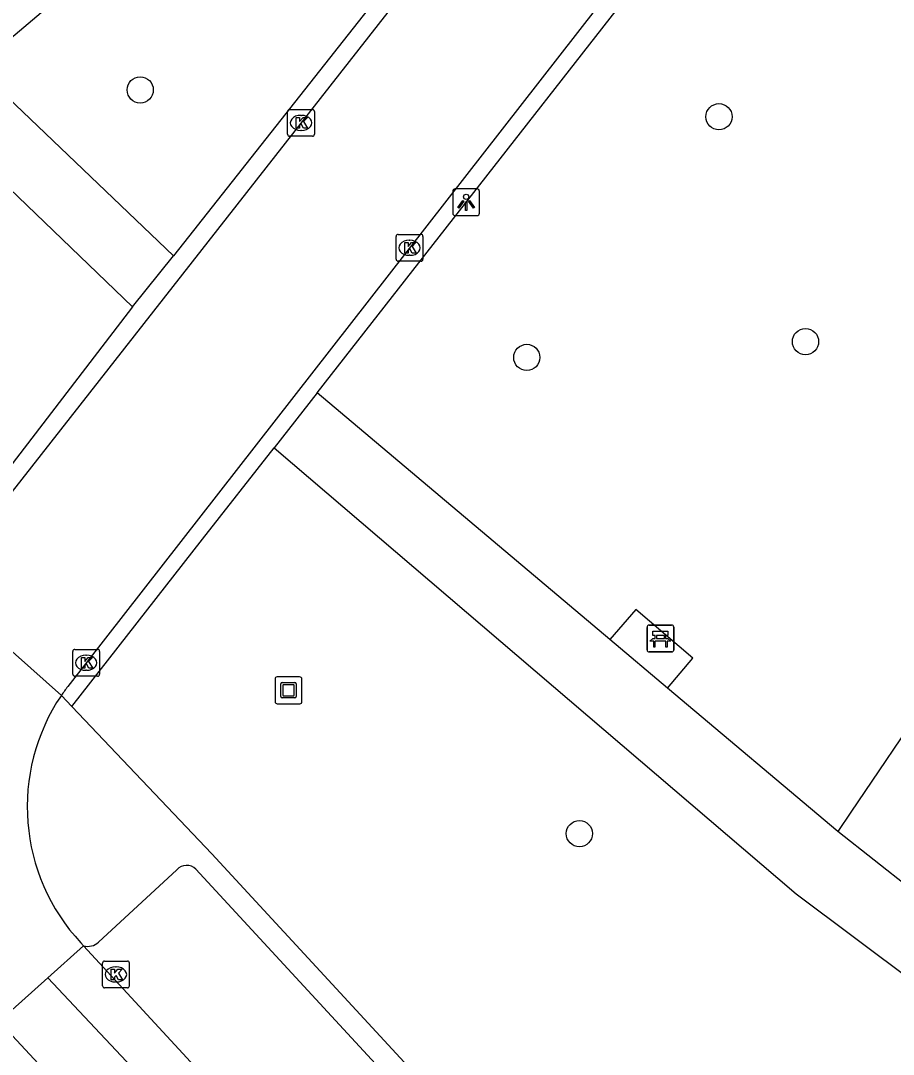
# Model space of a CAD drawing. Extents: x 159040 to 160094, y 381214 to 382518.
# Drawn here: x 159753.3 to 159785.85, y 382014.39 to 382052.95 of the extents above; entities that cross this region are included whole.
import ezdxf

# ---------------------------------------------------------------- set-up
doc = ezdxf.new("R2010")
doc.units = 0
for name, color, linetype in [('IMGEO_Bank', 7, 'Continuous'), ('IMGEO_Boom', 7, 'Continuous'), ('IMGEO_Kolk', 7, 'Continuous'), ('IMGEO_Kunstobject', 7, 'Continuous'), ('IMGEO_Lichtpunt', 7, 'Continuous'), ('IMGEO_Rijbaan_lokaal_gesloten', 7, 'Continuous'), ('IMGEO_Rijbaan_lokaal_open', 7, 'Continuous'), ('IMGEO_Voetpad_gesloten', 7, 'Continuous'), ('IMGEO_Voetpad_open', 7, 'Continuous')]:
    doc.layers.add(name, color=color, linetype=linetype)

msp = doc.modelspace()

# ---------------------------------------------------------------- linework, layer by layer
at = {"layer": 'IMGEO_Bank'}
for p, q in [((159776.664, 382029.477), (159776.664, 382030.318)), ((159776.664, 382030.318), (159776.664, 382029.477)), ((159776.739, 382030.402), (159777.58, 382030.402)), ((159777.58, 382030.402), (159776.739, 382030.402)), ((159777.664, 382030.327), (159777.664, 382029.486)), ((159777.664, 382029.486), (159777.664, 382030.327)), ((159777.361, 382029.8), (159776.968, 382029.8)), ((159776.973, 382029.908), (159776.973, 382030.014)), ((159777.017, 382030.014), (159777.017, 382029.908)), ((159777.305, 382030.02), (159777.023, 382030.02)), ((159777.023, 382029.902), (159777.305, 382029.902)), ((159777.311, 382029.908), (159777.311, 382030.014)), ((159777.355, 382030.014), (159777.355, 382029.908)), ((159777.589, 382029.402), (159776.748, 382029.402)), ((159776.748, 382029.402), (159777.589, 382029.402))]:
    msp.add_line(p, q, dxfattribs=at)
for points in [[(159776.967, 382030.02), (159776.881, 382030.02), (159776.881, 382030.181), (159777.444, 382030.181), (159777.444, 382030.02), (159777.361, 382030.02)], [(159776.911, 382029.8), (159776.769, 382029.8), (159776.881, 382029.902), (159776.967, 382029.902)], [(159776.961, 382029.793), (159776.961, 382029.586), (159776.918, 382029.586), (159776.918, 382029.793)], [(159777.361, 382029.902), (159777.444, 382029.902), (159777.556, 382029.8), (159777.417, 382029.8)], [(159777.411, 382029.793), (159777.411, 382029.586), (159777.367, 382029.586), (159777.367, 382029.793)]]:
    msp.add_lwpolyline(points, dxfattribs=at)
for centre, radius, start, end in [((159776.742, 382030.324), 0.0779, 92.4484, 184.2845), ((159776.742, 382030.324), 0.0779, 92.4484, 184.2845), ((159777.586, 382030.324), 0.0779, 2.4484, 94.2845), ((159777.586, 382030.324), 0.0779, 2.4484, 94.2845), ((159776.911, 382029.793), 0.00671, 2.8957, 87.1043), ((159776.968, 382029.793), 0.00671, 92.8957, 177.1043), ((159776.966, 382030.013), 0.00671, 2.8957, 87.1043), ((159776.966, 382029.909), 0.00671, 272.8957, 357.1043), ((159777.023, 382030.013), 0.00671, 92.8957, 177.1043), ((159777.023, 382029.909), 0.00671, 182.8957, 267.1043), ((159777.305, 382030.013), 0.00671, 2.8957, 87.1043), ((159777.305, 382029.909), 0.00671, 272.8957, 357.1043), ((159777.362, 382030.013), 0.00671, 92.8957, 177.1043), ((159777.362, 382029.909), 0.00671, 182.8957, 267.1043), ((159777.36, 382029.793), 0.00671, 2.8957, 87.1043), ((159777.417, 382029.793), 0.00671, 92.8957, 177.1043), ((159776.742, 382029.48), 0.0779, 182.4484, 274.2845), ((159776.742, 382029.48), 0.0779, 182.4484, 274.2845), ((159777.586, 382029.48), 0.0779, 272.4484, 4.2845), ((159777.586, 382029.48), 0.0779, 272.4484, 4.2845)]:
    msp.add_arc(centre, radius, start, end, dxfattribs=at)
at = {"layer": 'IMGEO_Boom'}
for centre in [(159757.761, 382050.364), (159779.349, 382049.363), (159782.576, 382040.975), (159772.18, 382040.387), (159774.141, 382022.625)]:
    msp.add_circle(centre, 0.489, dxfattribs=at)
at = {"layer": 'IMGEO_Kolk'}
for p, q in [((159763.26, 382048.71), (159763.26, 382049.562)), ((159763.335, 382049.636), (159764.187, 382049.636)), ((159763.748, 382049.416), (159763.773, 382049.416)), ((159764.261, 382049.562), (159764.261, 382048.71)), ((159764.187, 382048.636), (159763.335, 382048.636)), ((159763.771, 382048.856), (159763.746, 382048.856)), ((159767.307, 382044.049), (159767.307, 382044.901)), ((159767.382, 382044.975), (159768.234, 382044.975)), ((159767.795, 382044.755), (159767.82, 382044.755)), ((159768.308, 382044.901), (159768.308, 382044.049)), ((159768.234, 382043.975), (159767.382, 382043.975)), ((159767.818, 382044.195), (159767.793, 382044.195)), ((159755.246, 382028.571), (159755.246, 382029.423)), ((159755.321, 382029.497), (159756.173, 382029.497)), ((159756.247, 382029.423), (159756.247, 382028.571)), ((159755.734, 382029.277), (159755.759, 382029.277)), ((159755.757, 382028.717), (159755.732, 382028.717)), ((159756.173, 382028.497), (159755.321, 382028.497)), ((159756.354, 382016.947), (159756.354, 382017.799)), ((159756.429, 382017.873), (159757.281, 382017.873)), ((159757.355, 382017.799), (159757.355, 382016.947)), ((159756.842, 382017.653), (159756.867, 382017.653)), ((159756.865, 382017.093), (159756.84, 382017.093)), ((159757.281, 382016.873), (159756.429, 382016.873))]:
    msp.add_line(p, q, dxfattribs=at)
for points in [[(159763.26, 382048.71), (159763.26, 382049.562)], [(159763.335, 382049.636), (159764.187, 382049.636)], [(159764.261, 382049.562), (159764.261, 382048.71)], [(159763.581, 382049.336), (159763.704, 382049.336), (159763.704, 382049.185), (159763.834, 382049.336), (159763.998, 382049.336), (159763.852, 382049.185), (159764.005, 382048.936), (159763.853, 382048.936), (159763.768, 382049.1), (159763.704, 382049.033), (159763.704, 382048.936), (159763.581, 382048.936), (159763.581, 382049.336)], [(159764.187, 382048.636), (159763.335, 382048.636)], [(159767.307, 382044.049), (159767.307, 382044.901)], [(159767.382, 382044.975), (159768.234, 382044.975)], [(159768.308, 382044.901), (159768.308, 382044.049)], [(159767.628, 382044.675), (159767.751, 382044.675), (159767.751, 382044.524), (159767.881, 382044.675), (159768.045, 382044.675), (159767.899, 382044.524), (159768.052, 382044.275), (159767.9, 382044.275), (159767.815, 382044.439), (159767.751, 382044.372), (159767.751, 382044.275), (159767.628, 382044.275), (159767.628, 382044.675)], [(159768.234, 382043.975), (159767.382, 382043.975)], [(159755.246, 382028.571), (159755.246, 382029.423)], [(159755.321, 382029.497), (159756.173, 382029.497)], [(159756.247, 382029.423), (159756.247, 382028.571)], [(159755.567, 382029.197), (159755.69, 382029.197), (159755.69, 382029.046), (159755.82, 382029.197), (159755.984, 382029.197), (159755.838, 382029.046), (159755.991, 382028.797), (159755.839, 382028.797), (159755.754, 382028.961), (159755.69, 382028.894), (159755.69, 382028.797), (159755.567, 382028.797), (159755.567, 382029.197)], [(159756.173, 382028.497), (159755.321, 382028.497)], [(159756.354, 382016.947), (159756.354, 382017.799)], [(159756.429, 382017.873), (159757.281, 382017.873)], [(159757.355, 382017.799), (159757.355, 382016.947)], [(159756.675, 382017.573), (159756.798, 382017.573), (159756.798, 382017.422), (159756.928, 382017.573), (159757.092, 382017.573), (159756.946, 382017.422), (159757.099, 382017.173), (159756.947, 382017.173), (159756.862, 382017.337), (159756.798, 382017.27), (159756.798, 382017.173), (159756.675, 382017.173), (159756.675, 382017.573)], [(159757.281, 382016.873), (159756.429, 382016.873)]]:
    msp.add_lwpolyline(points, dxfattribs=at)
for centre, start, end in [((159763.337, 382049.56), 91.552, 178.448), ((159763.337, 382049.56), 91.552, 178.448), ((159764.185, 382049.56), 1.552, 88.448), ((159764.185, 382049.56), 1.552, 88.448), ((159763.337, 382048.712), 181.552, 268.448), ((159763.337, 382048.712), 181.552, 268.448), ((159764.185, 382048.712), 271.552, 358.448), ((159764.185, 382048.712), 271.552, 358.448), ((159767.384, 382044.899), 91.552, 178.448), ((159767.384, 382044.899), 91.552, 178.448), ((159768.232, 382044.899), 1.552, 88.448), ((159768.232, 382044.899), 1.552, 88.448), ((159767.384, 382044.051), 181.552, 268.448), ((159767.384, 382044.051), 181.552, 268.448), ((159768.232, 382044.051), 271.552, 358.448), ((159768.232, 382044.051), 271.552, 358.448), ((159755.323, 382029.421), 91.552, 178.448), ((159755.323, 382029.421), 91.552, 178.448), ((159756.171, 382029.421), 1.552, 88.448), ((159756.171, 382029.421), 1.552, 88.448), ((159755.323, 382028.573), 181.552, 268.448), ((159755.323, 382028.573), 181.552, 268.448), ((159756.171, 382028.573), 271.552, 358.448), ((159756.171, 382028.573), 271.552, 358.448), ((159756.431, 382017.797), 91.552, 178.448), ((159756.431, 382017.797), 91.552, 178.448), ((159757.279, 382017.797), 1.552, 88.448), ((159757.279, 382017.797), 1.552, 88.448), ((159756.431, 382016.949), 181.552, 268.448), ((159756.431, 382016.949), 181.552, 268.448), ((159757.279, 382016.949), 271.552, 358.448), ((159757.279, 382016.949), 271.552, 358.448)]:
    msp.add_arc(centre, 0.0765, start, end, dxfattribs=at)
for centre, major_axis, ratio, start_param, end_param in [((159763.747, 382049.136), (-0.387, 0.002), 0.722429, 4.712389, 7.853982), ((159763.772, 382049.136), (-0.39, 0.002), 0.717154, 1.570796, 4.712389), ((159767.794, 382044.475), (-0.387, 0.002), 0.722429, 4.712389, 7.853982), ((159767.819, 382044.475), (-0.39, 0.002), 0.717154, 1.570796, 4.712389), ((159755.733, 382028.997), (-0.387, 0.002), 0.722429, 4.712389, 7.853982), ((159755.758, 382028.997), (-0.39, 0.002), 0.717154, 1.570796, 4.712389), ((159756.841, 382017.373), (-0.387, 0.002), 0.722429, 4.712389, 7.853982), ((159756.866, 382017.373), (-0.39, 0.002), 0.717154, 1.570796, 4.712389)]:
    msp.add_ellipse(centre, major_axis=major_axis, ratio=ratio, start_param=start_param, end_param=end_param, dxfattribs=at)
at = {"layer": 'IMGEO_Kunstobject'}
for p, q in [((159762.791, 382028.387), (159762.791, 382027.546)), ((159762.791, 382028.387), (159762.791, 382027.546)), ((159763.707, 382028.471), (159762.866, 382028.471)), ((159763.707, 382028.471), (159762.866, 382028.471)), ((159763.005, 382027.735), (159763.005, 382028.209)), ((159763.055, 382028.259), (159763.529, 382028.259)), ((159763.085, 382028.159), (159763.085, 382027.785)), ((159763.479, 382028.179), (159763.105, 382028.179)), ((159763.499, 382027.785), (159763.499, 382028.159)), ((159763.579, 382028.209), (159763.579, 382027.735)), ((159763.791, 382027.555), (159763.791, 382028.396)), ((159763.791, 382027.555), (159763.791, 382028.396)), ((159763.105, 382027.765), (159763.479, 382027.765)), ((159762.875, 382027.471), (159763.716, 382027.471)), ((159762.875, 382027.471), (159763.716, 382027.471)), ((159763.529, 382027.685), (159763.055, 382027.685))]:
    msp.add_line(p, q, dxfattribs=at)
for centre, radius, start, end in [((159762.869, 382028.393), 0.0779, 92.4484, 184.2845), ((159762.869, 382028.393), 0.0779, 92.4484, 184.2845), ((159763.055, 382028.209), 0.05, 90, 180), ((159763.105, 382028.159), 0.02, 90, 180), ((159763.479, 382028.159), 0.02, 360, 90), ((159763.529, 382028.209), 0.05, 360, 90), ((159763.713, 382028.393), 0.0779, 2.4484, 94.2845), ((159763.713, 382028.393), 0.0779, 2.4484, 94.2845), ((159763.105, 382027.785), 0.02, 180, 270), ((159763.479, 382027.785), 0.02, 270, 0), ((159762.869, 382027.549), 0.0779, 182.4484, 274.2845), ((159762.869, 382027.549), 0.0779, 182.4484, 274.2845), ((159763.055, 382027.735), 0.05, 180, 270), ((159763.529, 382027.735), 0.05, 270, 0), ((159763.713, 382027.549), 0.0779, 272.4484, 4.2845), ((159763.713, 382027.549), 0.0779, 272.4484, 4.2845)]:
    msp.add_arc(centre, radius, start, end, dxfattribs=at)
at = {"layer": 'IMGEO_Lichtpunt'}
for p, q in [((159770.321, 382046.672), (159769.513, 382046.672)), ((159770.321, 382046.672), (159769.513, 382046.672)), ((159769.419, 382046.577), (159769.419, 382045.77)), ((159769.419, 382046.577), (159769.419, 382045.77)), ((159770.415, 382045.77), (159770.415, 382046.577)), ((159770.415, 382045.77), (159770.415, 382046.577)), ((159769.513, 382045.676), (159770.321, 382045.676)), ((159769.513, 382045.676), (159770.321, 382045.676))]:
    msp.add_line(p, q, dxfattribs=at)
for points in [[(159769.793, 382046.241), (159769.832, 382046.213), (159769.644, 382045.951), (159769.606, 382045.978), (159769.793, 382046.241)], [(159769.895, 382046.193), (159769.942, 382046.193), (159769.942, 382045.871), (159769.895, 382045.871), (159769.895, 382046.193)], [(159770.005, 382046.213), (159770.043, 382046.24), (159770.23, 382045.978), (159770.191, 382045.95), (159770.005, 382046.213)]]:
    msp.add_lwpolyline(points, dxfattribs=at)
msp.add_circle((159769.918, 382046.375), 0.0994, dxfattribs=at)
for centre, start, end in [((159769.513, 382046.577), 90, 180), ((159769.513, 382046.577), 90, 180), ((159770.321, 382046.577), 0, 90), ((159770.321, 382046.577), 0, 90), ((159769.513, 382045.77), 180, 270), ((159769.513, 382045.77), 180, 270), ((159770.321, 382045.77), 270, 0), ((159770.321, 382045.77), 270, 360)]:
    msp.add_arc(centre, 0.0946, start, end, dxfattribs=at)
at = {"layer": 'IMGEO_Rijbaan_lokaal_gesloten'}
for points in [[(159755.65, 382018.444), (159754.313, 382017.249)], [(159766.306, 382006.896), (159755.65, 382018.444)], [(159752.486, 382015.616), (159754.313, 382017.249)], [(159754.313, 382017.249), (159762.135, 382008.927), (159767.785, 382002.669), (159771.933, 381997.949), (159775.759, 381993.265), (159778.548, 381989.751)], [(159776.741, 381988.28), (159774.364, 381991.263), (159771.718, 381994.445), (159767.749, 381999.129), (159763.673, 382003.635), (159758.023, 382009.678), (159752.486, 382015.616)]]:
    msp.add_lwpolyline(points, dxfattribs=at)
at = {"layer": 'IMGEO_Rijbaan_lokaal_open'}
for points in [[(159750.955, 382032.802), (159777.052, 382066.093)], [(159781.102, 382061.535), (159755.056, 382028.111)], [(159764.357, 382039.067), (159781.355, 382060.813)], [(159764.357, 382039.067), (159762.752, 382037.014)], [(159755.209, 382027.371), (159760.088, 382033.606), (159762.752, 382037.014)], [(159754.82, 382027.782), (159750.124, 382031.956)], [(159755.209, 382027.371), (159754.82, 382027.782)], [(159755.549, 382018.554), (159755.65, 382018.444)]]:
    msp.add_lwpolyline(points, dxfattribs=at)
for centre, radius, start, end in [((159760.971, 382023.625), 7.424, 145.9493, 223.0845), ((159761.599, 382023.168), 8.2, 142.9325, 145.7619)]:
    msp.add_arc(centre, radius, start, end, dxfattribs=at)
at = {"layer": 'IMGEO_Voetpad_gesloten'}
for points in [[(159752.219, 382051.27), (159752.618, 382052.021), (159758.843, 382057.306), (159762.472, 382059.969), (159777.409, 382069.554)], [(159758.997, 382044.176), (159752.53, 382050.35)], [(159750.571, 382048.899), (159757.479, 382042.275)], [(159757.479, 382042.275), (159758.997, 382044.176)], [(159775.282, 382029.86), (159774.643, 382030.399), (159764.357, 382039.067)], [(159762.752, 382037.014), (159782.232, 382020.378), (159797.755, 382008.761)], [(159790.065, 382031.975), (159784.272, 382023.425), (159783.78, 382022.699)], [(159777.424, 382028.056), (159775.282, 382029.86)], [(159783.78, 382022.699), (159777.424, 382028.056)], [(159786.493, 382020.561), (159783.78, 382022.699)]]:
    msp.add_lwpolyline(points, dxfattribs=at)
at = {"layer": 'IMGEO_Voetpad_open'}
for points in [[(159776.227, 382066.007), (159758.997, 382044.176)], [(159757.479, 382042.275), (159752.701, 382036.05), (159750.811, 382033.689)], [(159777.424, 382028.056), (159778.377, 382029.171), (159776.248, 382030.99), (159775.282, 382029.86)], [(159771.201, 382010.215), (159760.431, 382021.871), (159755.209, 382027.371)], [(159756.205, 382018.577), (159759.13, 382021.279)], [(159759.839, 382021.296), (159769.373, 382010.969)]]:
    msp.add_lwpolyline(points, dxfattribs=at)
for centre, radius, start, end in [((159759.492, 382020.958), 0.484, 44.2773, 138.4698), ((159755.814, 382018.982), 0.563, 253.0003, 313.9521)]:
    msp.add_arc(centre, radius, start, end, dxfattribs=at)

doc.saveas('drawing.dxf')
